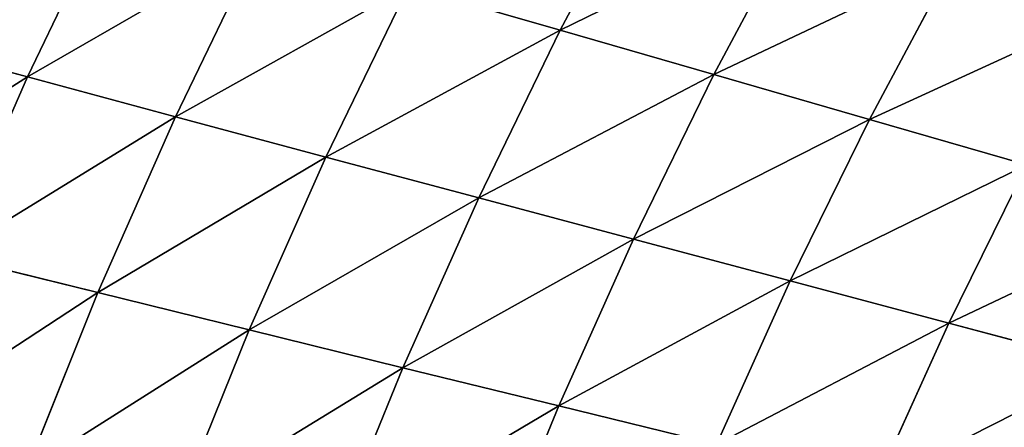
# Model space of a CAD drawing. Extents: x 0 to 605, y 0 to 400.
# Tile 365 of 656: x 71 to 97, y 253 to 264. Entities that reach past the tile are written whole.
import ezdxf

# ---------------------------------------------------------------- set-up
doc = ezdxf.new("R2010")
doc.units = 0
doc.header["$LTSCALE"] = 25.4
doc.layers.get('0').update_dxf_attribs({"linetype": 'CONTINUOUS'})

# ---------------------------------------------------------------- blocks, each defined once
blk = doc.blocks.new('ATLANTA610_-_S_STL')
at = {"color": 0}
for p, q in [((67.7, 58.393, 136.23), (71.522, 56.116, 137.261)), ((67.7, 58.393, 136.23), (71.522, 56.116, 137.261)), ((69.461, 56.103, 141.968), (71.522, 56.116, 137.261)), ((69.461, 56.103, 141.968), (71.522, 56.116, 137.261)), ((69.461, 56.103, 141.968), (73.375, 53.971, 142.935)), ((69.461, 56.103, 141.968), (73.375, 53.971, 142.935)), ((71.522, 56.116, 137.261), (73.747, 56.14, 132.621)), ((71.522, 56.116, 137.261), (73.747, 56.14, 132.621)), ((71.522, 56.116, 137.261), (75.415, 53.981, 138.306)), ((71.522, 56.116, 137.261), (75.415, 53.981, 138.306)), ((71.494, 53.972, 147.626), (73.375, 53.971, 142.935)), ((71.494, 53.972, 147.626), (73.375, 53.971, 142.935)), ((73.375, 53.971, 142.935), (75.415, 53.981, 138.306)), ((73.375, 53.971, 142.935), (75.415, 53.981, 138.306)), ((73.375, 53.971, 142.935), (77.355, 51.972, 143.916)), ((73.375, 53.971, 142.935), (77.355, 51.972, 143.916)), ((75.415, 53.981, 138.306), (77.614, 54.002, 133.743)), ((75.415, 53.981, 138.306), (77.614, 54.002, 133.743)), ((75.415, 53.981, 138.306), (79.372, 51.98, 139.366)), ((75.415, 53.981, 138.306), (79.372, 51.98, 139.366)), ((75.493, 51.976, 148.526), (77.355, 51.972, 143.916)), ((75.493, 51.976, 148.526), (77.355, 51.972, 143.916)), ((77.355, 51.972, 143.916), (79.372, 51.98, 139.366)), ((77.355, 51.972, 143.916), (79.372, 51.98, 139.366)), ((77.355, 51.972, 143.916), (81.396, 50.101, 144.91)), ((77.355, 51.972, 143.916), (81.396, 50.101, 144.91)), ((79.372, 51.98, 139.366), (81.544, 51.998, 134.88)), ((79.372, 51.98, 139.366), (81.544, 51.998, 134.88)), ((79.372, 51.98, 139.366), (83.388, 50.106, 140.439)), ((79.372, 51.98, 139.366), (83.388, 50.106, 140.439)), ((85.533, 50.122, 136.032), (81.544, 51.998, 134.88)), ((85.533, 50.122, 136.032), (81.544, 51.998, 134.88)), ((79.555, 50.106, 149.439), (81.396, 50.101, 144.91)), ((79.555, 50.106, 149.439), (81.396, 50.101, 144.91)), ((81.396, 50.101, 144.91), (83.388, 50.106, 140.439)), ((81.396, 50.101, 144.91), (83.388, 50.106, 140.439)), ((85.492, 48.348, 145.916), (81.396, 50.101, 144.91)), ((85.492, 48.348, 145.916), (81.396, 50.101, 144.91)), ((83.388, 50.106, 140.439), (85.533, 50.122, 136.032)), ((83.388, 50.106, 140.439), (85.533, 50.122, 136.032)), ((83.388, 50.106, 140.439), (87.459, 48.352, 141.526)), ((83.388, 50.106, 140.439), (87.459, 48.352, 141.526)), ((85.533, 50.122, 136.032), (87.831, 50.148, 131.695)), ((85.533, 50.122, 136.032), (87.831, 50.148, 131.695)), ((89.574, 48.366, 137.199), (85.533, 50.122, 136.032)), ((89.574, 48.366, 137.199), (85.533, 50.122, 136.032)), ((83.673, 48.355, 150.362), (85.492, 48.348, 145.916)), ((83.673, 48.355, 150.362), (85.492, 48.348, 145.916)), ((85.492, 48.348, 145.916), (87.459, 48.352, 141.526)), ((85.492, 48.348, 145.916), (87.459, 48.352, 141.526)), ((89.64, 46.708, 146.933), (85.492, 48.348, 145.916)), ((89.64, 46.708, 146.933), (85.492, 48.348, 145.916)), ((87.459, 48.352, 141.526), (89.574, 48.366, 137.199)), ((87.459, 48.352, 141.526), (89.574, 48.366, 137.199)), ((91.579, 46.711, 142.626), (87.459, 48.352, 141.526)), ((91.579, 46.711, 142.626), (87.459, 48.352, 141.526)), ((89.574, 48.366, 137.199), (91.838, 48.389, 132.94)), ((89.574, 48.366, 137.199), (91.838, 48.389, 132.94)), ((93.663, 46.722, 138.38), (89.574, 48.366, 137.199)), ((93.663, 46.722, 138.38), (89.574, 48.366, 137.199)), ((89.64, 46.708, 146.933), (91.579, 46.711, 142.626)), ((89.64, 46.708, 146.933), (91.579, 46.711, 142.626)), ((91.579, 46.711, 142.626), (93.663, 46.722, 138.38)), ((91.579, 46.711, 142.626), (93.663, 46.722, 138.38)), ((95.747, 45.175, 143.738), (91.579, 46.711, 142.626)), ((95.747, 45.175, 143.738), (91.579, 46.711, 142.626)), ((93.663, 46.722, 138.38), (95.894, 46.743, 134.2)), ((93.663, 46.722, 138.38), (95.894, 46.743, 134.2)), ((97.799, 45.185, 139.574), (93.663, 46.722, 138.38)), ((97.799, 45.185, 139.574), (93.663, 46.722, 138.38)), ((93.836, 45.174, 147.962), (95.747, 45.175, 143.738)), ((93.836, 45.174, 147.962), (95.747, 45.175, 143.738)), ((95.747, 45.175, 143.738), (97.799, 45.185, 139.574)), ((95.747, 45.175, 143.738), (97.799, 45.185, 139.574)), ((99.959, 43.739, 144.862), (95.747, 45.175, 143.738)), ((99.959, 43.739, 144.862), (95.747, 45.175, 143.738))]:
    blk.add_line(p, q, dxfattribs=at)
mesh = blk.add_polyface(dxfattribs=at)
corners = [(65.618, 58.377, 141.014), (71.522, 56.116, 137.261), (67.7, 58.393, 136.23), (69.461, 56.103, 141.968)]
mesh.append_faces([[corners[k] for k in face] for face in [(0, 1, 2), (1, 0, 3)]], dxfattribs={"vtx0": -1, "color": 0})
mesh = blk.add_polyface(dxfattribs=at)
corners = [(67.7, 58.393, 136.23), (73.747, 56.14, 132.621), (69.949, 58.42, 131.516), (71.522, 56.116, 137.261)]
mesh.append_faces([[corners[k] for k in face] for face in [(0, 1, 2), (1, 0, 3)]], dxfattribs={"vtx0": -1, "color": 0})
mesh = blk.add_polyface(dxfattribs=at)
corners = [(67.562, 56.102, 146.737), (73.375, 53.971, 142.935), (69.461, 56.103, 141.968), (71.494, 53.972, 147.626)]
mesh.append_faces([[corners[k] for k in face] for face in [(0, 1, 2), (1, 0, 3)]], dxfattribs={"vtx0": -1, "color": 0})
mesh = blk.add_polyface(dxfattribs=at)
corners = [(69.461, 56.103, 141.968), (75.415, 53.981, 138.306), (71.522, 56.116, 137.261), (73.375, 53.971, 142.935)]
mesh.append_faces([[corners[k] for k in face] for face in [(0, 1, 2), (1, 0, 3)]], dxfattribs={"vtx0": -1, "color": 0})
mesh = blk.add_polyface(dxfattribs=at)
corners = [(71.522, 56.116, 137.261), (77.614, 54.002, 133.743), (73.747, 56.14, 132.621), (75.415, 53.981, 138.306)]
mesh.append_faces([[corners[k] for k in face] for face in [(0, 1, 2), (1, 0, 3)]], dxfattribs={"vtx0": -1, "color": 0})
mesh = blk.add_polyface(dxfattribs=at)
corners = [(71.494, 53.972, 147.626), (77.355, 51.972, 143.916), (73.375, 53.971, 142.935), (75.493, 51.976, 148.526)]
mesh.append_faces([[corners[k] for k in face] for face in [(0, 1, 2), (1, 0, 3)]], dxfattribs={"vtx0": -1, "color": 0})
mesh = blk.add_polyface(dxfattribs=at)
corners = [(73.375, 53.971, 142.935), (79.372, 51.98, 139.366), (75.415, 53.981, 138.306), (77.355, 51.972, 143.916)]
mesh.append_faces([[corners[k] for k in face] for face in [(0, 1, 2), (1, 0, 3)]], dxfattribs={"vtx0": -1, "color": 0})
mesh = blk.add_polyface(dxfattribs=at)
corners = [(75.415, 53.981, 138.306), (81.544, 51.998, 134.88), (77.614, 54.002, 133.743), (79.372, 51.98, 139.366)]
mesh.append_faces([[corners[k] for k in face] for face in [(0, 1, 2), (1, 0, 3)]], dxfattribs={"vtx0": -1, "color": 0})
mesh = blk.add_polyface(dxfattribs=at)
corners = [(75.493, 51.976, 148.526), (81.396, 50.101, 144.91), (77.355, 51.972, 143.916), (79.555, 50.106, 149.439)]
mesh.append_faces([[corners[k] for k in face] for face in [(0, 1, 2), (1, 0, 3)]], dxfattribs={"vtx0": -1, "color": 0})
mesh = blk.add_polyface(dxfattribs=at)
corners = [(77.355, 51.972, 143.916), (83.388, 50.106, 140.439), (79.372, 51.98, 139.366), (81.396, 50.101, 144.91)]
mesh.append_faces([[corners[k] for k in face] for face in [(0, 1, 2), (1, 0, 3)]], dxfattribs={"vtx0": -1, "color": 0})
mesh = blk.add_polyface(dxfattribs=at)
corners = [(79.372, 51.98, 139.366), (85.533, 50.122, 136.032), (81.544, 51.998, 134.88), (83.388, 50.106, 140.439)]
mesh.append_faces([[corners[k] for k in face] for face in [(0, 1, 2), (1, 0, 3)]], dxfattribs={"vtx0": -1, "color": 0})
mesh = blk.add_polyface(dxfattribs=at)
corners = [(81.544, 51.998, 134.88), (87.831, 50.148, 131.695), (83.874, 52.027, 130.465), (85.533, 50.122, 136.032)]
mesh.append_faces([[corners[k] for k in face] for face in [(0, 1, 2), (1, 0, 3)]], dxfattribs={"vtx0": -1, "color": 0})
mesh = blk.add_polyface(dxfattribs=at)
corners = [(79.555, 50.106, 149.439), (85.492, 48.348, 145.916), (81.396, 50.101, 144.91), (83.673, 48.355, 150.362)]
mesh.append_faces([[corners[k] for k in face] for face in [(0, 1, 2), (1, 0, 3)]], dxfattribs={"vtx0": -1, "color": 0})
mesh = blk.add_polyface(dxfattribs=at)
corners = [(81.396, 50.101, 144.91), (87.459, 48.352, 141.526), (83.388, 50.106, 140.439), (85.492, 48.348, 145.916)]
mesh.append_faces([[corners[k] for k in face] for face in [(0, 1, 2), (1, 0, 3)]], dxfattribs={"vtx0": -1, "color": 0})
mesh = blk.add_polyface(dxfattribs=at)
corners = [(83.388, 50.106, 140.439), (89.574, 48.366, 137.199), (85.533, 50.122, 136.032), (87.459, 48.352, 141.526)]
mesh.append_faces([[corners[k] for k in face] for face in [(0, 1, 2), (1, 0, 3)]], dxfattribs={"vtx0": -1, "color": 0})
mesh = blk.add_polyface(dxfattribs=at)
corners = [(85.533, 50.122, 136.032), (91.838, 48.389, 132.94), (87.831, 50.148, 131.695), (89.574, 48.366, 137.199)]
mesh.append_faces([[corners[k] for k in face] for face in [(0, 1, 2), (1, 0, 3)]], dxfattribs={"vtx0": -1, "color": 0})
mesh = blk.add_polyface(dxfattribs=at)
corners = [(83.673, 48.355, 150.362), (89.64, 46.708, 146.933), (85.492, 48.348, 145.916), (87.845, 46.716, 151.296)]
mesh.append_faces([[corners[k] for k in face] for face in [(0, 1, 2), (1, 0, 3)]], dxfattribs={"vtx0": -1, "color": 0})
mesh = blk.add_polyface(dxfattribs=at)
corners = [(85.492, 48.348, 145.916), (91.579, 46.711, 142.626), (87.459, 48.352, 141.526), (89.64, 46.708, 146.933)]
mesh.append_faces([[corners[k] for k in face] for face in [(0, 1, 2), (1, 0, 3)]], dxfattribs={"vtx0": -1, "color": 0})
mesh = blk.add_polyface(dxfattribs=at)
corners = [(87.459, 48.352, 141.526), (93.663, 46.722, 138.38), (89.574, 48.366, 137.199), (91.579, 46.711, 142.626)]
mesh.append_faces([[corners[k] for k in face] for face in [(0, 1, 2), (1, 0, 3)]], dxfattribs={"vtx0": -1, "color": 0})
mesh = blk.add_polyface(dxfattribs=at)
corners = [(89.574, 48.366, 137.199), (95.894, 46.743, 134.2), (91.838, 48.389, 132.94), (93.663, 46.722, 138.38)]
mesh.append_faces([[corners[k] for k in face] for face in [(0, 1, 2), (1, 0, 3)]], dxfattribs={"vtx0": -1, "color": 0})
mesh = blk.add_polyface(dxfattribs=at)
corners = [(89.64, 46.708, 146.933), (95.747, 45.175, 143.738), (91.579, 46.711, 142.626), (93.836, 45.174, 147.962)]
mesh.append_faces([[corners[k] for k in face] for face in [(0, 1, 2), (1, 0, 3)]], dxfattribs={"vtx0": -1, "color": 0})
mesh = blk.add_polyface(dxfattribs=at)
corners = [(91.579, 46.711, 142.626), (97.799, 45.185, 139.574), (93.663, 46.722, 138.38), (95.747, 45.175, 143.738)]
mesh.append_faces([[corners[k] for k in face] for face in [(0, 1, 2), (1, 0, 3)]], dxfattribs={"vtx0": -1, "color": 0})
mesh = blk.add_polyface(dxfattribs=at)
corners = [(93.663, 46.722, 138.38), (99.993, 45.204, 135.474), (95.894, 46.743, 134.2), (97.799, 45.185, 139.574)]
mesh.append_faces([[corners[k] for k in face] for face in [(0, 1, 2), (1, 0, 3)]], dxfattribs={"vtx0": -1, "color": 0})
mesh = blk.add_polyface(dxfattribs=at)
corners = [(93.836, 45.174, 147.962), (99.959, 43.739, 144.862), (95.747, 45.175, 143.738), (98.078, 43.738, 149.002)]
mesh.append_faces([[corners[k] for k in face] for face in [(0, 1, 2), (1, 0, 3)]], dxfattribs={"vtx0": -1, "color": 0})
mesh = blk.add_polyface(dxfattribs=at)
corners = [(95.747, 45.175, 143.738), (101.977, 43.747, 140.78), (97.799, 45.185, 139.574), (99.959, 43.739, 144.862)]
mesh.append_faces([[corners[k] for k in face] for face in [(0, 1, 2), (1, 0, 3)]], dxfattribs={"vtx0": -1, "color": 0})

msp = doc.modelspace()

# ---------------------------------------------------------------- block references
at = {"color": 254, "extrusion": (0, -1, 5.55112e-17)}
msp.add_blockref('ATLANTA610_-_S_STL', (-0.269, -0.066, -399.883), dxfattribs=at)

doc.saveas('drawing.dxf')
